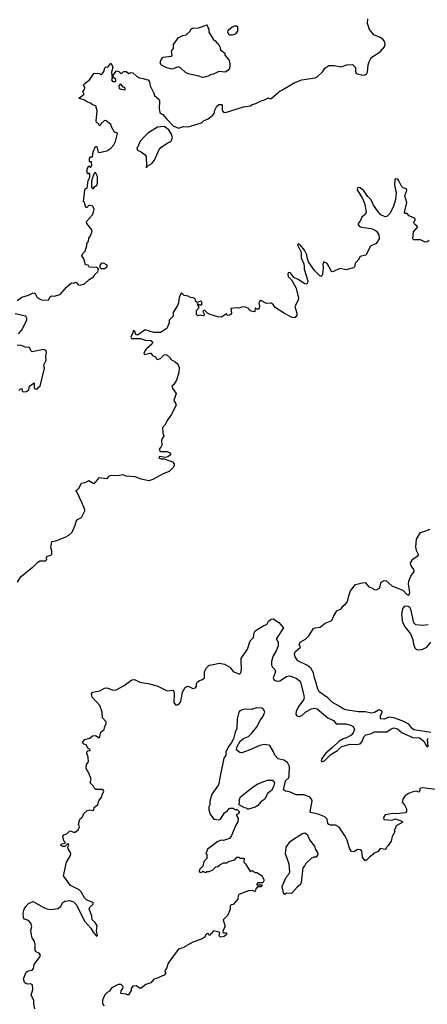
# Model space of a CAD drawing. Extents: x 2106670 to 2323771, y 35271 to 224896.
# Tile 396 of 419: x 2267373 to 2271637, y 205830 to 216125. Entities that reach past the tile are written whole.
import ezdxf

# ---------------------------------------------------------------- set-up
doc = ezdxf.new("R2010")
doc.units = 0

msp = doc.modelspace()

# ---------------------------------------------------------------- linework, layer by layer
at = {"layer": '0CON20XD'}
for points in [[(2268059, 215461), (2268105, 215498), (2268149, 215561), (2268165, 215567), (2268205, 215562), (2268225, 215552), (2268235, 215558), (2268254, 215585), (2268265, 215622), (2268275, 215632), (2268295, 215630), (2268325, 215670), (2268342, 215645), (2268347, 215625), (2268334, 215575), (2268340, 215515), (2268333, 215495), (2268345, 215480), (2268375, 215480), (2268380, 215485), (2268378, 215498), (2268350, 215525), (2268350, 215545), (2268385, 215590), (2268410, 215585), (2268435, 215560), (2268455, 215580), (2268465, 215582), (2268485, 215582), (2268515, 215562), (2268535, 215572), (2268555, 215570), (2268594, 215534), (2268625, 215517), (2268665, 215510), (2268695, 215498), (2268717, 215497), (2268732, 215475), (2268739, 215435), (2268777, 215357), (2268783, 215333), (2268830, 215295), (2268837, 215277), (2268832, 215195), (2268840, 215155), (2268855, 215140), (2268870, 215135), (2268907, 215087), (2268980, 215015), (2269035, 214992), (2269085, 215010), (2269136, 215004), (2269274, 215046), (2269295, 215068), (2269345, 215090), (2269393, 215127), (2269408, 215145), (2269415, 215180), (2269435, 215220), (2269455, 215240), (2269485, 215240), (2269490, 215235), (2269492, 215175), (2269505, 215158), (2269525, 215153), (2269715, 215214), (2269786, 215224), (2269805, 215238), (2269842, 215248), (2269898, 215275), (2269928, 215282), (2269975, 215308), (2269985, 215300), (2270005, 215302), (2270098, 215382), (2270115, 215388), (2270245, 215464), (2270325, 215496), (2270463, 215517), (2270485, 215526), (2270543, 215585), (2270565, 215618), (2270605, 215647), (2270663, 215647), (2270735, 215632), (2270795, 215652), (2270855, 215658), (2270887, 215625), (2270884, 215585), (2270894, 215564), (2270945, 215547), (2270980, 215545), (2271002, 215555), (2271012, 215575), (2271018, 215652), (2271028, 215685), (2271045, 215718), (2271057, 215733), (2271145, 215788), (2271188, 215842), (2271196, 215865), (2271188, 215898), (2271170, 215920), (2271145, 215939), (2271078, 215965), (2271033, 216023), (2271011, 216085), (2271013, 216135)], [(2269285, 215520), (2269246, 215536), (2269135, 215560), (2269105, 215577), (2269059, 215619), (2269035, 215633), (2268965, 215609), (2268913, 215623), (2268855, 215649), (2268842, 215675), (2268852, 215708), (2268875, 215733), (2268962, 215745), (2268968, 215755), (2268962, 215795), (2268982, 215825), (2268982, 215865), (2269035, 215940), (2269068, 215952), (2269075, 215960), (2269115, 215968), (2269156, 216004), (2269164, 216026), (2269180, 216035), (2269245, 216040), (2269335, 216070), (2269340, 216045), (2269352, 216025), (2269353, 215993), (2269395, 215920), (2269418, 215905), (2269458, 215855), (2269470, 215835), (2269475, 215810), (2269520, 215775), (2269520, 215755), (2269560, 215705), (2269572, 215672), (2269572, 215645), (2269566, 215614), (2269555, 215598), (2269525, 215578), (2269455, 215583), (2269400, 215555), (2269375, 215552), (2269345, 215533), (2269305, 215523), (2269285, 215520)], [(2269595, 215962), (2269575, 215962), (2269561, 215971), (2269550, 215995), (2269553, 216015), (2269595, 216050), (2269625, 216062), (2269642, 216062), (2269650, 216055), (2269652, 216005), (2269626, 215974), (2269595, 215962)], [(2267345, 213190), (2267396, 213224), (2267465, 213244), (2267515, 213270), (2267535, 213262), (2267555, 213222), (2267600, 213195), (2267675, 213192), (2267688, 213225), (2267705, 213238), (2267735, 213233), (2267795, 213251), (2267861, 213329), (2267915, 213372), (2267935, 213370), (2267965, 213380), (2267984, 213354), (2268005, 213350), (2268052, 213365), (2268101, 213409), (2268144, 213435), (2268160, 213460), (2268191, 213489), (2268198, 213518), (2268183, 213533), (2268098, 213538), (2268090, 213560), (2268063, 213563), (2268043, 213625), (2268022, 213655), (2268035, 213682), (2268057, 213705), (2268074, 213765), (2268074, 213786), (2268092, 213805), (2268095, 213840), (2268114, 213866), (2268130, 213915), (2268128, 213928), (2268076, 213995), (2268072, 214015), (2268133, 214085), (2268144, 214116), (2268152, 214145), (2268137, 214175), (2268115, 214184), (2268095, 214183), (2268075, 214160), (2268065, 214160), (2268050, 214215), (2268040, 214220), (2268054, 214346), (2268065, 214360), (2268080, 214365), (2268090, 214445), (2268108, 214475), (2268107, 214517), (2268095, 214520), (2268085, 214510), (2268078, 214525), (2268080, 214565), (2268095, 214598), (2268115, 214580), (2268129, 214605), (2268125, 214640), (2268105, 214638), (2268102, 214642), (2268102, 214675), (2268115, 214692), (2268135, 214690), (2268140, 214745), (2268165, 214798), (2268175, 214800), (2268180, 214795), (2268195, 214740), (2268205, 214738), (2268285, 214753), (2268325, 214780), (2268356, 214815), (2268375, 214850), (2268396, 214935), (2268395, 214940), (2268365, 214950), (2268332, 215005), (2268325, 215030), (2268275, 215070), (2268255, 215068), (2268223, 215037), (2268215, 215020), (2268205, 215020), (2268200, 215035), (2268180, 215045), (2268174, 215064), (2268182, 215172), (2268168, 215225), (2268134, 215234), (2268115, 215251), (2268082, 215262), (2268050, 215285), (2267990, 215305), (2268047, 215345), (2268034, 215375), (2268052, 215395), (2268053, 215413), (2268042, 215445), (2268059, 215461)], [(2268475, 215393), (2268475, 215410), (2268465, 215420), (2268455, 215420), (2268435, 215448), (2268425, 215450), (2268410, 215435), (2268412, 215405), (2268435, 215397), (2268475, 215393)], [(2268692, 214582), (2268705, 214583), (2268708, 214592), (2268755, 214621), (2268784, 214655), (2268829, 214761), (2268850, 214790), (2268925, 214840), (2268955, 214852), (2268962, 214865), (2268970, 214895), (2268958, 214935), (2268933, 214973), (2268885, 215010), (2268815, 215002), (2268715, 214937), (2268678, 214905), (2268633, 214855), (2268608, 214795), (2268598, 214785), (2268605, 214762), (2268644, 214744), (2268685, 214712), (2268696, 214696), (2268700, 214595), (2268692, 214582)], [(2268145, 214360), (2268154, 214376), (2268180, 214395), (2268188, 214415), (2268188, 214485), (2268165, 214528), (2268155, 214520), (2268143, 214495), (2268123, 214437), (2268123, 214375), (2268135, 214360), (2268145, 214360)], [(2271655, 213816), (2271635, 213802), (2271615, 213799), (2271565, 213824), (2271495, 213822), (2271484, 213835), (2271493, 213907), (2271533, 213955), (2271533, 213963), (2271507, 213985), (2271497, 214005), (2271510, 214035), (2271508, 214045), (2271448, 214075), (2271425, 214098), (2271405, 214100), (2271398, 214108), (2271421, 214215), (2271401, 214285), (2271422, 214338), (2271418, 214355), (2271385, 214367), (2271365, 214385), (2271340, 214440), (2271327, 214457), (2271309, 214461), (2271296, 214455), (2271294, 214395), (2271310, 214315), (2271305, 214245), (2271278, 214165), (2271245, 214097), (2271215, 214066), (2271195, 214064), (2271152, 214085), (2271115, 214126), (2271075, 214186), (2271051, 214241), (2271015, 214275), (2270973, 214335), (2270935, 214368), (2270915, 214372), (2270905, 214366), (2270904, 214345), (2270957, 214255), (2270978, 214205), (2270998, 214115), (2270990, 214090), (2270951, 214059), (2270939, 214025), (2270914, 213995), (2270912, 213985), (2270925, 213967), (2270945, 213957), (2271049, 213941), (2271085, 213929), (2271106, 213915), (2271130, 213875), (2271133, 213835), (2271102, 213785), (2271043, 213757), (2270995, 213664), (2270935, 213650), (2270915, 213610), (2270882, 213578), (2270875, 213542), (2270865, 213530), (2270785, 213509), (2270725, 213524), (2270645, 213487), (2270635, 213492), (2270588, 213575), (2270555, 213593), (2270544, 213565), (2270549, 213535), (2270542, 213465), (2270534, 213446), (2270525, 213440), (2270515, 213444), (2270455, 213504), (2270395, 213595), (2270379, 213635), (2270377, 213665), (2270352, 213715), (2270305, 213772), (2270285, 213780), (2270280, 213775), (2270284, 213765), (2270318, 213695), (2270316, 213636), (2270345, 213571), (2270350, 213545), (2270350, 213515), (2270387, 213395), (2270385, 213372), (2270375, 213359), (2270355, 213362), (2270285, 213409), (2270241, 213431), (2270205, 213479), (2270185, 213482), (2270178, 213465), (2270181, 213441), (2270216, 213406), (2270261, 213325), (2270288, 213218), (2270285, 213192), (2270252, 213125), (2270272, 213055), (2270271, 213035), (2270255, 213013), (2270245, 213009), (2270223, 213013), (2270142, 213052), (2270046, 213116), (2270026, 213146), (2270005, 213162), (2269955, 213157), (2269895, 213190), (2269881, 213179), (2269876, 213165), (2269883, 213133), (2269878, 213105), (2269865, 213096), (2269835, 213108), (2269832, 213075), (2269825, 213070), (2269795, 213077), (2269775, 213092), (2269770, 213105), (2269735, 213120), (2269705, 213122), (2269665, 213108), (2269639, 213111)], [(2268225, 213522), (2268265, 213523), (2268288, 213545), (2268288, 213558), (2268249, 213579), (2268224, 213576), (2268212, 213555), (2268212, 213532), (2268225, 213522)], [(2269639, 213111), (2269580, 213105), (2269587, 213055), (2269575, 213040), (2269552, 213032), (2269542, 213035), (2269535, 213048), (2269485, 213016), (2269445, 213018), (2269364, 213044), (2269336, 213056), (2269305, 213088), (2269290, 213075), (2269303, 213045), (2269300, 213030), (2269293, 213027), (2269265, 213036), (2269235, 213029), (2269223, 213043), (2269224, 213086), (2269250, 213115), (2269235, 213140), (2269232, 213158), (2269252, 213142), (2269275, 213142), (2269282, 213155), (2269275, 213180), (2269265, 213182), (2269228, 213168), (2269215, 213180), (2269207, 213205), (2269188, 213218), (2269161, 213221), (2269136, 213236), (2269095, 213242), (2269065, 213270), (2269040, 213225), (2269034, 213165), (2269026, 213145), (2268979, 213065), (2268980, 213025), (2268938, 212985), (2268937, 212955), (2268912, 212898), (2268845, 212854), (2268775, 212856), (2268685, 212881), (2268605, 212828), (2268588, 212835), (2268576, 212866), (2268565, 212874), (2268554, 212844), (2268536, 212805), (2268542, 212792), (2268635, 212790), (2268685, 212776), (2268745, 212771), (2268764, 212755), (2268755, 212732), (2268698, 212685), (2268684, 212666), (2268673, 212635), (2268682, 212625), (2268735, 212640), (2268745, 212638), (2268763, 212615), (2268795, 212599), (2268807, 212577), (2268815, 212573), (2268847, 212583), (2268885, 212620), (2268895, 212623), (2268915, 212618), (2268950, 212585), (2268950, 212575), (2268998, 212548), (2269019, 212529), (2269032, 212515), (2269040, 212485), (2269039, 212435), (2269014, 212355), (2268985, 212310), (2268964, 212295), (2268974, 212265), (2269011, 212215), (2268984, 212145), (2269004, 212115), (2269008, 212095), (2268958, 211995), (2268921, 211945), (2268890, 211885), (2268868, 211862), (2268871, 211801), (2268882, 211775), (2268862, 211745), (2268857, 211725), (2268860, 211675), (2268850, 211655), (2268832, 211635), (2268841, 211611), (2268915, 211611), (2268943, 211595), (2268952, 211585), (2268952, 211575), (2268924, 211556), (2268895, 211547), (2268835, 211557), (2268828, 211545), (2268831, 211541), (2268852, 211532), (2268883, 211533), (2268944, 211514), (2268971, 211501), (2268988, 211482), (2268990, 211465), (2268982, 211445), (2268935, 211400), (2268875, 211378), (2268765, 211317), (2268725, 211304), (2268645, 211322), (2268582, 211345), (2268485, 211354), (2268455, 211368), (2268415, 211359), (2268315, 211355), (2268301, 211349), (2268285, 211324), (2268200, 211335), (2268147, 211273), (2268095, 211304), (2268055, 211283), (2268015, 211276), (2267986, 211215), (2267960, 211195), (2267975, 211177), (2268021, 211081), (2268051, 211005), (2268050, 210985), (2268015, 210917), (2267980, 210900), (2267965, 210886), (2267950, 210835), (2267919, 210765), (2267885, 210733), (2267845, 210710), (2267746, 210674), (2267704, 210666), (2267696, 210606), (2267706, 210575), (2267706, 210534), (2267695, 210524), (2267657, 210513), (2267650, 210495), (2267652, 210478), (2267640, 210465), (2267585, 210462), (2267555, 210447), (2267504, 210395), (2267375, 210289), (2267347, 210245)], [(2267359, 212841), (2267395, 212882), (2267448, 212985), (2267448, 213005), (2267436, 213026), (2267325, 213050)], [(2267363, 212247), (2267380, 212265), (2267395, 212270), (2267400, 212245), (2267410, 212235), (2267445, 212237), (2267467, 212255), (2267477, 212293), (2267525, 212328), (2267523, 212277), (2267532, 212265), (2267555, 212262), (2267568, 212282), (2267586, 212294), (2267633, 212483), (2267624, 212516), (2267651, 212565), (2267647, 212605), (2267652, 212645), (2267645, 212667), (2267625, 212677), (2267505, 212653), (2267490, 212665), (2267477, 212697), (2267435, 212702), (2267388, 212718), (2267345, 212722)], [(2271675, 208673), (2271495, 208700), (2271475, 208717), (2271445, 208759), (2271375, 208793), (2271285, 208824), (2271235, 208831), (2271185, 208812), (2271147, 208815), (2271146, 208845), (2271166, 208885), (2271163, 208895), (2271145, 208906), (2271125, 208906), (2271085, 208880), (2271052, 208875), (2270985, 208889), (2270915, 208890), (2270785, 208908), (2270755, 208920), (2270715, 208949), (2270646, 208985), (2270596, 209036), (2270505, 209096), (2270490, 209125), (2270472, 209202), (2270452, 209255), (2270447, 209295), (2270419, 209345), (2270382, 209372), (2270281, 209421), (2270254, 209465), (2270249, 209495), (2270256, 209514), (2270311, 209565), (2270295, 209590), (2270305, 209615), (2270361, 209649), (2270398, 209682), (2270445, 209759), (2270463, 209767), (2270517, 209773), (2270568, 209815), (2270637, 209843), (2270655, 209886), (2270692, 209945), (2270735, 209965), (2270755, 209996), (2270782, 210015), (2270795, 210032), (2270806, 210055), (2270811, 210089), (2270833, 210155), (2270885, 210218), (2270955, 210238), (2270985, 210240), (2271026, 210196), (2271065, 210182), (2271086, 210166), (2271105, 210163), (2271138, 210182), (2271155, 210243), (2271185, 210262), (2271205, 210258), (2271265, 210205), (2271379, 210159), (2271422, 210115), (2271445, 210108), (2271455, 210135), (2271439, 210225), (2271442, 210255), (2271464, 210306), (2271499, 210355), (2271495, 210375), (2271468, 210415), (2271462, 210445), (2271485, 210486), (2271546, 210525), (2271546, 210535), (2271523, 210575), (2271515, 210615), (2271525, 210693), (2271564, 210765), (2271620, 210780), (2271665, 210799)], [(2271645, 209798), (2271585, 209792), (2271518, 209798), (2271495, 209820), (2271468, 209948), (2271458, 209975), (2271435, 209989), (2271407, 209993), (2271395, 209988), (2271377, 209965), (2271366, 209905), (2271376, 209825), (2271404, 209774), (2271460, 209705), (2271484, 209645), (2271492, 209595), (2271506, 209556), (2271525, 209540), (2271555, 209537), (2271590, 209545), (2271630, 209565), (2271672, 209615)], [(2267532, 205782), (2267521, 205835), (2267522, 205875), (2267494, 205925), (2267511, 205985), (2267506, 206035), (2267485, 206043), (2267455, 206041), (2267437, 206047), (2267425, 206060), (2267412, 206095), (2267442, 206168), (2267461, 206179), (2267505, 206186), (2267516, 206206), (2267525, 206245), (2267584, 206325), (2267589, 206345), (2267575, 206366), (2267545, 206380), (2267534, 206394), (2267534, 206455), (2267524, 206495), (2267505, 206526), (2267496, 206555), (2267490, 206605), (2267500, 206645), (2267488, 206678), (2267466, 206706), (2267425, 206719), (2267412, 206735), (2267409, 206785), (2267419, 206825), (2267436, 206854), (2267464, 206886), (2267515, 206907), (2267617, 206847), (2267658, 206828), (2267695, 206821), (2267777, 206833), (2267802, 206855), (2267826, 206894), (2267845, 206908), (2267895, 206914), (2267935, 206903), (2267965, 206874), (2268055, 206695), (2268118, 206628), (2268140, 206585), (2268175, 206542), (2268184, 206546), (2268187, 206555), (2268177, 206595), (2268182, 206652), (2268164, 206685), (2268132, 206715), (2268126, 206755), (2268098, 206825), (2268108, 206845), (2268138, 206875), (2268143, 206885), (2268141, 206895), (2268075, 206919), (2268052, 206945), (2268017, 207007), (2267995, 207026), (2267905, 207074), (2267831, 207175), (2267861, 207315), (2267904, 207385), (2267907, 207405), (2267902, 207422), (2267879, 207455), (2267877, 207473), (2267887, 207495), (2267875, 207510), (2267845, 207480), (2267825, 207480), (2267800, 207495), (2267813, 207507), (2267850, 207515), (2267850, 207525), (2267835, 207540), (2267826, 207585), (2267836, 207604), (2267865, 207613), (2267895, 207641), (2267905, 207644), (2267935, 207630), (2267955, 207630), (2267984, 207656), (2268000, 207685), (2267988, 207715), (2268003, 207765), (2268019, 207781), (2268029, 207791), (2268044, 207826), (2268078, 207855), (2268105, 207864), (2268135, 207857), (2268149, 207861), (2268151, 207889), (2268190, 207920), (2268202, 207958), (2268230, 207995), (2268238, 208032), (2268252, 208055), (2268250, 208065), (2268235, 208076), (2268170, 208075), (2268152, 208092), (2268142, 208115), (2268110, 208145), (2268122, 208185), (2268097, 208247), (2268068, 208295), (2268073, 208337), (2268092, 208365), (2268090, 208415), (2268077, 208453), (2268078, 208472), (2268085, 208480), (2268110, 208485), (2268110, 208495), (2268090, 208505), (2268070, 208545), (2268045, 208550), (2268035, 208560), (2268032, 208575), (2268055, 208600), (2268105, 208612), (2268135, 208639), (2268165, 208640), (2268205, 208618), (2268213, 208627), (2268222, 208675), (2268256, 208705), (2268262, 208735), (2268278, 208765), (2268276, 208785), (2268238, 208825), (2268234, 208885), (2268212, 208955), (2268132, 209042), (2268125, 209075), (2268136, 209095), (2268213, 209107), (2268261, 209135), (2268285, 209138), (2268355, 209115), (2268381, 209119), (2268467, 209163), (2268545, 209224), (2268575, 209227), (2268629, 209199), (2268735, 209181), (2268817, 209155), (2268915, 209108), (2268975, 209114), (2268985, 209100), (2268990, 209075), (2268987, 208985), (2269003, 208963), (2269025, 208962), (2269045, 208975), (2269059, 208995), (2269077, 209095), (2269105, 209142), (2269115, 209151), (2269135, 209155), (2269185, 209133), (2269212, 209138), (2269221, 209155), (2269222, 209185), (2269230, 209200), (2269254, 209216), (2269285, 209225), (2269305, 209243), (2269305, 209305), (2269322, 209345), (2269354, 209375), (2269379, 209381), (2269464, 209396), (2269514, 209385), (2269570, 209355), (2269608, 209308), (2269665, 209285), (2269675, 209286), (2269685, 209297), (2269694, 209335), (2269688, 209422), (2269691, 209445), (2269756, 209544), (2269785, 209632), (2269817, 209665), (2269825, 209715), (2269835, 209735), (2269925, 209792), (2269958, 209802), (2269977, 209835), (2270005, 209858), (2270025, 209862), (2270083, 209823), (2270132, 209765), (2270058, 209655), (2270058, 209645), (2270076, 209615), (2270076, 209575), (2270057, 209525), (2270025, 209475), (2270007, 209415), (2270006, 209375), (2270017, 209355), (2270042, 209332), (2270048, 209308), (2270025, 209245), (2270032, 209225), (2270045, 209215), (2270065, 209210), (2270095, 209214), (2270163, 209257), (2270195, 209264), (2270265, 209240), (2270296, 209216), (2270309, 209199), (2270343, 209075), (2270348, 209035), (2270342, 209015), (2270292, 208948), (2270266, 208895), (2270262, 208865), (2270272, 208845), (2270295, 208841), (2270325, 208851), (2270365, 208890), (2270425, 208918), (2270455, 208926), (2270485, 208920), (2270597, 208827), (2270655, 208799), (2270685, 208763), (2270785, 208762), (2270835, 208749), (2270861, 208735), (2270875, 208705), (2270861, 208669), (2270841, 208645), (2270793, 208617), (2270756, 208605), (2270715, 208582), (2270646, 208514), (2270575, 208455), (2270535, 208399), (2270528, 208375), (2270535, 208366), (2270565, 208381), (2270627, 208443), (2270696, 208485), (2270737, 208523), (2270825, 208552), (2270895, 208548), (2270935, 208555), (2270955, 208578), (2270974, 208626), (2270995, 208647), (2271043, 208657), (2271085, 208678), (2271215, 208680), (2271258, 208712), (2271285, 208721), (2271325, 208712), (2271375, 208670), (2271485, 208620), (2271556, 208616), (2271600, 208580), (2271626, 208535), (2271635, 208524), (2271645, 208530), (2271637, 208595), (2271645, 208613)], [(2271725, 208076), (2271585, 208094), (2271560, 208085), (2271558, 208065), (2271545, 208050), (2271525, 208058), (2271475, 208050), (2271440, 208035), (2271402, 208005), (2271382, 207975), (2271372, 207945), (2271398, 207915), (2271418, 207875), (2271418, 207845), (2271408, 207832), (2271315, 207821), (2271275, 207826), (2271195, 207810), (2271178, 207785), (2271182, 207762), (2271265, 207754), (2271305, 207770), (2271370, 207745), (2271380, 207735), (2271310, 207695), (2271300, 207665), (2271290, 207655), (2271297, 207633), (2271270, 207585), (2271258, 207535), (2271228, 207492), (2271212, 207478), (2271208, 207462), (2271195, 207450), (2271145, 207460), (2271123, 207427), (2271075, 207408), (2271068, 207395), (2271031, 207369), (2271005, 207340), (2270985, 207330), (2270958, 207368), (2270952, 207432), (2270940, 207445), (2270905, 207450), (2270867, 207423), (2270845, 207428), (2270823, 207463), (2270800, 207545), (2270779, 207589), (2270715, 207684), (2270675, 207704), (2270625, 207704), (2270605, 207710), (2270597, 207725), (2270590, 207765), (2270565, 207789), (2270495, 207818), (2270417, 207837), (2270412, 207845), (2270431, 207955), (2270426, 207975), (2270405, 208001), (2270345, 208019), (2270265, 208022), (2270195, 208051), (2270155, 208058), (2270134, 208074), (2270152, 208168), (2270183, 208195), (2270192, 208215), (2270196, 208316), (2270175, 208357), (2270135, 208383), (2270075, 208398), (2270042, 208435), (2270029, 208469), (2269988, 208535), (2269935, 208546), (2269884, 208536), (2269773, 208487), (2269695, 208461), (2269674, 208464), (2269648, 208485), (2269642, 208495), (2269648, 208525), (2269679, 208581), (2269715, 208608), (2269765, 208630), (2269798, 208662), (2269856, 208735), (2269890, 208800), (2269916, 208835), (2269937, 208885), (2269928, 208908), (2269905, 208926), (2269855, 208930), (2269795, 208914), (2269725, 208916), (2269700, 208910), (2269675, 208898), (2269664, 208885), (2269649, 208815), (2269646, 208714), (2269628, 208675), (2269608, 208605), (2269585, 208560), (2269558, 208525), (2269529, 208465), (2269530, 208435), (2269510, 208405), (2269473, 208233), (2269453, 208125), (2269384, 208026), (2269362, 207955), (2269362, 207915), (2269353, 207895), (2269352, 207865), (2269365, 207820), (2269405, 207767), (2269455, 207758), (2269473, 207767), (2269515, 207832), (2269545, 207852), (2269565, 207878), (2269575, 207882), (2269605, 207880), (2269628, 207868), (2269647, 207867), (2269667, 207847), (2269670, 207835), (2269655, 207820), (2269640, 207815), (2269640, 207805), (2269658, 207775), (2269653, 207737), (2269633, 207705), (2269590, 207595), (2269568, 207565), (2269506, 207544), (2269485, 207547), (2269446, 207534), (2269335, 207450), (2269330, 207425), (2269320, 207415), (2269322, 207402), (2269330, 207400), (2269330, 207355), (2269300, 207325), (2269288, 207275), (2269255, 207240), (2269250, 207215), (2269275, 207210), (2269285, 207220), (2269295, 207220), (2269315, 207210), (2269335, 207220), (2269355, 207218), (2269393, 207237), (2269423, 207267), (2269445, 207270), (2269465, 207290), (2269505, 207308), (2269542, 207308), (2269558, 207322), (2269625, 207342), (2269645, 207368), (2269655, 207370), (2269665, 207370), (2269675, 207360), (2269715, 207360), (2269720, 207355), (2269718, 207315), (2269735, 207298)], [(2269755, 207870), (2269745, 207880), (2269723, 207883), (2269670, 207915), (2269672, 207955), (2269668, 207965), (2269682, 207998), (2269803, 208097), (2269865, 208134), (2269965, 208173), (2270018, 208175), (2270037, 208145), (2270027, 208105), (2270008, 208065), (2269966, 208034), (2269938, 207975), (2269894, 207946), (2269865, 207908), (2269835, 207892), (2269765, 207872), (2269755, 207870)], [(2270145, 206980), (2270132, 206995), (2270117, 207063), (2270159, 207161), (2270190, 207195), (2270198, 207215), (2270192, 207295), (2270154, 207405), (2270159, 207475), (2270205, 207537), (2270325, 207613), (2270355, 207622), (2270383, 207603), (2270405, 207550), (2270458, 207485), (2270468, 207448), (2270487, 207417), (2270490, 207395), (2270475, 207370), (2270445, 207370), (2270438, 207362), (2270425, 207360), (2270367, 207303), (2270355, 207280), (2270333, 207257), (2270316, 207105), (2270305, 207078), (2270274, 207056), (2270215, 206988), (2270165, 206992), (2270145, 206980)], [(2269735, 207298), (2269785, 207220), (2269805, 207228), (2269835, 207210), (2269855, 207210), (2269910, 207175), (2269910, 207165), (2269927, 207137), (2269927, 207123), (2269915, 207100), (2269865, 207100), (2269852, 207088), (2269855, 207080), (2269905, 207080), (2269910, 207075), (2269895, 207060), (2269862, 207058), (2269842, 207038), (2269835, 207010), (2269805, 207020), (2269765, 207018), (2269665, 206978), (2269657, 206965), (2269655, 206930), (2269606, 206874), (2269585, 206870), (2269575, 206860), (2269573, 206825), (2269561, 206789), (2269545, 206760), (2269502, 206715), (2269522, 206645), (2269501, 206605), (2269498, 206585), (2269507, 206577), (2269536, 206576), (2269535, 206560), (2269512, 206538), (2269474, 206534), (2269460, 206545), (2269468, 206575), (2269460, 206585), (2269395, 206600), (2269388, 206575), (2269370, 206565), (2269365, 206552), (2269355, 206550), (2269348, 206568), (2269335, 206569), (2269316, 206555), (2269308, 206532), (2269275, 206511), (2269185, 206480), (2269078, 206422), (2269034, 206406), (2269019, 206391), (2268925, 206259), (2268909, 206205), (2268895, 206188), (2268890, 206175), (2268902, 206155), (2268883, 206135), (2268805, 206100), (2268775, 206093), (2268744, 206056), (2268693, 206037), (2268642, 205998), (2268625, 205998), (2268592, 206022), (2268555, 206020), (2268538, 205995), (2268540, 205975), (2268512, 205928), (2268498, 205928), (2268485, 205938), (2268432, 205942), (2268435, 205970), (2268452, 205995), (2268457, 206015), (2268435, 206037), (2268404, 206036), (2268345, 206006), (2268330, 205995), (2268313, 205967), (2268287, 205953), (2268265, 205930), (2268240, 205875), (2268238, 205835), (2268258, 205815)]]:
    msp.add_lwpolyline(points, dxfattribs=at)

doc.saveas('drawing.dxf')
